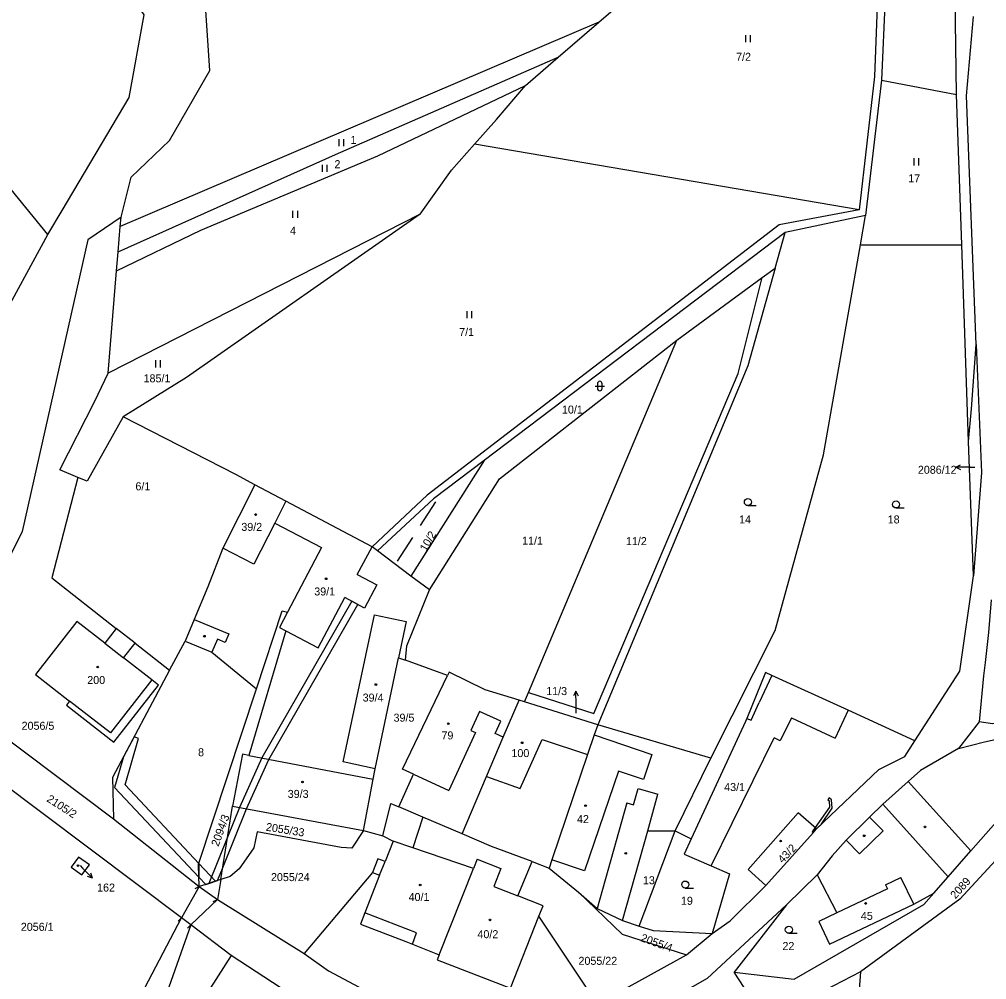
# Model space of a CAD drawing. Extents: x -776734 to -748832, y -1118122 to -976986.
# Drawn here: x -750683.1 to -750477.7, y -1113494.9 to -1113290.9 of the extents above; entities that cross this region are included whole.
import ezdxf

# ---------------------------------------------------------------- set-up
doc = ezdxf.new("R2010")
doc.units = 0
for name, color, linetype in [('KM_Hranice parcel', 7, 'Continuous'), ('KM_Parcelní čísla', 7, 'Continuous'), ('KM_Pop  PČ popisy', 7, 'Continuous'), ('KM_Vnitřní kresba', 7, 'Continuous'), ('KM_Věcná břemena k části', 7, 'Continuous'), ('KM_Značky budov', 7, 'Continuous'), ('KM_Značky kultur', 7, 'Continuous')]:
    doc.layers.add(name, color=color, linetype=linetype)

msp = doc.modelspace()

# ---------------------------------------------------------------- linework, layer by layer
at = {"layer": 'KM_Hranice parcel'}
for p, q in [((-750560.01, -1113291.47), (-750512.38, -1113250.28)), ((-750497.95, -1113259.83), (-750500.01, -1113303.85)), ((-750484.07, -1113306.87), (-750484.7, -1113260.64)), ((-750560.01, -1113291.47), (-750661.65, -1113334.88)), ((-750568.65, -1113298.94), (-750560.01, -1113291.47)), ((-750575.63, -1113304.98), (-750568.65, -1113298.94)), ((-750500.01, -1113303.85), (-750503.36, -1113332.58)), ((-750500.01, -1113303.85), (-750484.07, -1113306.87)), ((-750482.96, -1113338.78), (-750484.07, -1113306.87)), ((-750504.73, -1113331.35), (-750586.44, -1113317.4)), ((-750597.97, -1113332.25), (-750664.26, -1113366.08)), ((-750503.36, -1113332.58), (-750520.48, -1113336.2)), ((-750504.45, -1113338.76), (-750503.36, -1113332.58)), ((-750661.65, -1113334.88), (-750661.49, -1113332.95)), ((-750705.5, -1113388.81), (-750677.06, -1113336.61)), ((-750662.14, -1113340.28), (-750661.65, -1113334.88)), ((-750520.48, -1113336.2), (-750584.35, -1113384.57)), ((-750522.57, -1113343.72), (-750520.48, -1113336.2)), ((-750504.45, -1113338.76), (-750482.96, -1113338.78)), ((-750481.48, -1113380.53), (-750482.96, -1113338.78)), ((-750662.43, -1113344.28), (-750662.14, -1113340.28)), ((-750664.26, -1113366.08), (-750662.43, -1113344.28)), ((-750525.31, -1113345.73), (-750522.57, -1113343.72)), ((-750543.46, -1113359.05), (-750525.31, -1113345.73)), ((-750574.96, -1113433.87), (-750543.46, -1113359.05)), ((-750480.47, -1113409.07), (-750481.48, -1113380.53)), ((-750584.35, -1113384.57), (-750599.94, -1113409.13)), ((-750670.65, -1113388.2), (-750676.19, -1113409.53)), ((-750633.08, -1113389.78), (-750639.9, -1113403.24)), ((-750626.49, -1113393.25), (-750633.08, -1113389.78)), ((-750608.19, -1113402.9), (-750626.49, -1113393.25)), ((-750639.9, -1113403.24), (-750643.08, -1113411.43)), ((-750607.02, -1113403.78), (-750608.19, -1113402.9)), ((-750599.94, -1113409.13), (-750607.02, -1113403.78)), ((-750676.19, -1113409.53), (-750662.5, -1113420.25)), ((-750596.01, -1113412.1), (-750599.94, -1113409.13)), ((-750658.49, -1113423.39), (-750662.5, -1113420.25)), ((-750651.17, -1113429.14), (-750647.87, -1113422.97)), ((-750658.49, -1113423.39), (-750651.17, -1113429.14)), ((-750607.51, -1113450.06), (-750602.54, -1113426.51)), ((-750602.54, -1113426.51), (-750601.09, -1113427.03)), ((-750592.15, -1113430.25), (-750601.09, -1113427.03)), ((-750507.09, -1113437.64), (-750523.26, -1113430.26)), ((-750575.79, -1113435.85), (-750574.96, -1113433.87)), ((-750694.69, -1113436.93), (-750663.1, -1113460.7)), ((-750575.79, -1113435.85), (-750576.92, -1113435.5)), ((-750560.26, -1113440.74), (-750575.79, -1113435.85)), ((-750492.9, -1113444.12), (-750507.09, -1113437.64)), ((-750648.69, -1113481.73), (-750702.69, -1113441.12)), ((-750536.23, -1113447.83), (-750560.26, -1113440.74)), ((-750479.26, -1113440.11), (-750483.66, -1113445.73)), ((-750635.7, -1113447), (-750637.82, -1113458)), ((-750634.37, -1113447.25), (-750635.7, -1113447)), ((-750634.37, -1113447.25), (-750607.98, -1113452.31)), ((-750543.84, -1113463.25), (-750536.23, -1113447.83)), ((-750607.98, -1113452.31), (-750607.51, -1113450.06)), ((-750610.02, -1113463.17), (-750607.98, -1113452.31)), ((-750481, -1113467.53), (-750494.31, -1113452.76)), ((-750640.33, -1113473.61), (-750637.82, -1113458)), ((-750637.82, -1113458), (-750610.02, -1113463.17)), ((-750663.1, -1113460.7), (-750644.89, -1113475.08)), ((-750610.02, -1113463.17), (-750605.93, -1113464.32)), ((-750582.81, -1113466.57), (-750589.04, -1113463.9)), ((-750551.44, -1113483.47), (-750543.84, -1113463.25)), ((-750543.84, -1113463.25), (-750540.39, -1113464.97)), ((-750605.93, -1113464.32), (-750603.72, -1113465.46)), ((-750599.53, -1113466.88), (-750603.72, -1113465.46)), ((-750540.39, -1113464.97), (-750541.88, -1113468.2)), ((-750574.19, -1113469.8), (-750582.81, -1113466.57)), ((-750541.88, -1113468.2), (-750536.17, -1113470.68)), ((-750574.19, -1113469.8), (-750570.55, -1113471.17)), ((-750608.11, -1113472.09), (-750622.58, -1113489.31)), ((-750570.55, -1113471.17), (-750564.36, -1113476.25)), ((-750640.33, -1113473.61), (-750641.01, -1113477.83)), ((-750513.66, -1113472.63), (-750520.15, -1113478.96)), ((-750644.89, -1113475.08), (-750648.69, -1113481.73)), ((-750564.36, -1113476.25), (-750560.38, -1113479.77)), ((-750646.69, -1113483.23), (-750641.01, -1113477.83)), ((-750641.01, -1113477.83), (-750622.58, -1113489.31)), ((-750572.74, -1113481.38), (-750571.87, -1113479.16)), ((-750560.38, -1113479.77), (-750554.98, -1113482.32)), ((-750520.15, -1113478.96), (-750531.28, -1113493.27)), ((-750660.92, -1113505.09), (-750648.69, -1113481.73)), ((-750554.98, -1113482.32), (-750551.44, -1113483.47)), ((-750513.3, -1113482.51), (-750511, -1113487.34)), ((-750638.09, -1113489.7), (-750646.69, -1113483.23)), ((-750541.38, -1113489.59), (-750535.97, -1113485.08)), ((-750599.62, -1113487.31), (-750593.9, -1113489.58)), ((-750526.57, -1113500.45), (-750531.28, -1113493.27)), ((-750504.45, -1113493.19), (-750504.89, -1113498.96))]:
    msp.add_line(p, q, dxfattribs=at)
for points in [[(-750504.28, -1113248.31), (-750499.72, -1113256.38), (-750501.46, -1113303.03), (-750504.73, -1113331.35)], [(-750677.06, -1113336.61), (-750674, -1113331.51), (-750659.74, -1113307.48), (-750656.56, -1113289.95), (-750667.17, -1113274.57), (-750667.34, -1113272.82)], [(-750661.49, -1113332.95), (-750659.36, -1113324.39), (-750651.24, -1113316.66), (-750642.64, -1113301.74), (-750643.53, -1113287.97)], [(-750677.06, -1113336.61), (-750698.25, -1113310.59), (-750733.62, -1113296.54), (-750742.83, -1113290)], [(-750479.85, -1113359.93), (-750481.94, -1113307.12), (-750480.44, -1113290.33)], [(-750662.14, -1113340.28), (-750615.98, -1113319.6), (-750568.65, -1113298.94)], [(-750662.43, -1113344.28), (-750644.55, -1113335.69), (-750606.93, -1113319.9), (-750575.63, -1113304.98)], [(-750586.44, -1113317.4), (-750581.76, -1113312.15), (-750575.63, -1113304.98)], [(-750597.97, -1113332.25), (-750591.34, -1113322.9), (-750586.44, -1113317.4)], [(-750597.97, -1113332.25), (-750647.59, -1113366.98), (-750661.04, -1113375.29)], [(-750504.73, -1113331.35), (-750521.69, -1113334.51), (-750596.47, -1113391.95), (-750608.19, -1113402.9)], [(-750661.49, -1113332.95), (-750668.57, -1113337.76), (-750682.5, -1113399.65), (-750699.24, -1113433.51)], [(-750536.23, -1113447.83), (-750522.6, -1113420.69), (-750512.29, -1113383.38), (-750504.45, -1113338.76)], [(-750522.57, -1113343.72), (-750528.36, -1113364.49), (-750560.26, -1113440.74)], [(-750574.96, -1113433.87), (-750561.05, -1113438.3), (-750530.42, -1113366.15), (-750525.31, -1113345.73)], [(-750596.01, -1113412.1), (-750581.15, -1113388.48), (-750543.46, -1113359.05)], [(-750481.48, -1113380.53), (-750480.88, -1113373.62), (-750479.85, -1113359.93)], [(-750479.85, -1113359.93), (-750478.77, -1113387.12), (-750480.47, -1113409.07)], [(-750670.65, -1113388.2), (-750674.53, -1113386.59), (-750667.06, -1113371.99), (-750664.26, -1113366.08)], [(-750661.04, -1113375.29), (-750668.66, -1113389.02), (-750670.65, -1113388.2)], [(-750633.08, -1113389.78), (-750637.14, -1113387.6), (-750661.04, -1113375.29)], [(-750584.35, -1113384.57), (-750595.13, -1113392.74), (-750607.02, -1113403.78)], [(-750626.49, -1113393.25), (-750628.84, -1113397.88), (-750633.26, -1113406.6), (-750639.9, -1113403.24)], [(-750492.9, -1113444.12), (-750483.36, -1113429.35), (-750480.47, -1113409.07)], [(-750643.08, -1113411.43), (-750645.97, -1113418.38), (-750647.87, -1113422.97)], [(-750601.09, -1113427.03), (-750600.81, -1113423.97), (-750596.01, -1113412.1)], [(-750476.67, -1113414.19), (-750477.26, -1113421.12), (-750477.94, -1113427.48), (-750478.3, -1113430.35), (-750479.26, -1113440.11)], [(-750632.72, -1113433.06), (-750627.26, -1113416.5), (-750626.16, -1113416.83), (-750627.84, -1113420.05), (-750626.48, -1113420.76), (-750634.37, -1113447.25)], [(-750662.5, -1113420.25), (-750664.96, -1113423.39), (-750670.86, -1113418.78), (-750679.66, -1113430.03), (-750672.41, -1113435.7), (-750673.09, -1113436.57), (-750663.05, -1113444.42), (-750653.56, -1113432.29), (-750654.97, -1113431.21), (-750660.95, -1113426.53), (-750658.49, -1113423.39)], [(-750607.51, -1113450.06), (-750614.29, -1113448.63), (-750607.7, -1113417.38), (-750600.92, -1113418.81), (-750602.54, -1113426.51)], [(-750647.87, -1113422.97), (-750642.19, -1113425.33), (-750632.72, -1113433.06)], [(-750651.17, -1113429.14), (-750663.34, -1113451.93), (-750663.1, -1113460.7)], [(-750605.93, -1113464.32), (-750604.17, -1113457.43), (-750602.47, -1113458.16), (-750599.38, -1113451.25), (-750601.71, -1113450.18), (-750592.15, -1113430.25)], [(-750576.92, -1113435.5), (-750584.16, -1113433.27), (-750591.81, -1113429.55), (-750592.15, -1113430.25)], [(-750523.26, -1113430.26), (-750524.62, -1113429.64), (-750528.61, -1113439.36), (-750528.87, -1113440), (-750540.39, -1113464.97)], [(-750644.89, -1113475.08), (-750645.02, -1113470.32), (-750632.72, -1113433.06)], [(-750483.66, -1113445.73), (-750478.14, -1113444.36), (-750450.56, -1113438.34), (-750444.41, -1113434.94)], [(-750589.04, -1113463.9), (-750583.88, -1113451.73), (-750580.32, -1113443.33), (-750579.22, -1113440.74), (-750576.92, -1113435.5)], [(-750461.06, -1113437.32), (-750476.4, -1113440.55), (-750479.26, -1113440.11)], [(-750481, -1113467.53), (-750470.95, -1113456.09), (-750464.9, -1113453.29), (-750444.48, -1113438.03)], [(-750560.26, -1113440.74), (-750560.98, -1113442.86), (-750562.4, -1113447.02), (-750570.01, -1113469.38), (-750570.55, -1113471.17)], [(-750513.76, -1113462.82), (-750500.58, -1113450.22), (-750495.05, -1113447.45), (-750492.9, -1113444.12)], [(-750483.66, -1113445.73), (-750491.71, -1113450.45), (-750494.31, -1113452.76)], [(-750494.31, -1113452.76), (-750499.69, -1113457.61), (-750502.52, -1113460.34), (-750507.48, -1113465.25)], [(-750513.76, -1113462.82), (-750517.67, -1113459.41), (-750528.3, -1113471.45), (-750524.52, -1113474.88)], [(-750589.04, -1113463.9), (-750597.37, -1113460.34), (-750599.53, -1113466.88)], [(-750468.04, -1113461.21), (-750483.36, -1113477.77), (-750504.45, -1113493.19)], [(-750610.02, -1113463.17), (-750612.48, -1113466.9), (-750614.78, -1113466.79), (-750632.62, -1113463.45), (-750633.3, -1113466.88), (-750636.39, -1113471.3), (-750638.29, -1113472.95), (-750640.33, -1113473.61)], [(-750554.98, -1113482.32), (-750549.64, -1113463.24), (-750543.84, -1113463.25)], [(-750524.52, -1113474.88), (-750514.49, -1113463.66), (-750513.76, -1113462.82)], [(-750603.72, -1113465.46), (-750605.43, -1113469.77), (-750606.96, -1113469.17), (-750608.11, -1113472.09)], [(-750507.48, -1113465.25), (-750510.48, -1113468.59), (-750513.66, -1113472.63)], [(-750593.9, -1113489.58), (-750586.64, -1113471.25), (-750599.53, -1113466.88)], [(-750488.84, -1113476.46), (-750485.81, -1113473.01), (-750481, -1113467.53)], [(-750668.23, -1113470.48), (-750670.52, -1113468.85), (-750672.11, -1113470.99)], [(-750571.87, -1113479.16), (-750577.22, -1113477.05), (-750574.19, -1113469.8)], [(-750672.11, -1113470.99), (-750669.83, -1113472.6), (-750668.23, -1113470.48)], [(-750608.11, -1113472.09), (-750606.58, -1113472.69), (-750609.73, -1113480.66)], [(-750536.17, -1113470.68), (-750532.29, -1113472.36), (-750535.97, -1113485.08)], [(-750640.33, -1113473.61), (-750641.41, -1113473.96), (-750643.52, -1113474.64), (-750644.89, -1113475.08)], [(-750513.66, -1113472.63), (-750509.48, -1113480.69), (-750513.3, -1113482.51)], [(-750564.36, -1113476.25), (-750555.1, -1113485.18), (-750541.38, -1113489.59)], [(-750535.97, -1113485.08), (-750532.16, -1113482.39), (-750524.52, -1113474.88)], [(-750531.28, -1113493.27), (-750518.53, -1113494.75), (-750490.98, -1113478.9), (-750488.84, -1113476.46)], [(-750511, -1113487.34), (-750493.14, -1113478.84), (-750488.84, -1113476.46)], [(-750609.73, -1113480.66), (-750610.66, -1113483.06), (-750601.03, -1113486.79), (-750599.62, -1113487.31)], [(-750520.15, -1113478.96), (-750536.99, -1113494.65), (-750557.35, -1113506.18)], [(-750594.69, -1113505.12), (-750595.77, -1113503.67), (-750575.78, -1113502.94), (-750561.29, -1113498.59), (-750572.74, -1113481.38)], [(-750593.9, -1113489.58), (-750594.33, -1113490.66), (-750578.75, -1113496.66), (-750572.74, -1113481.38)], [(-750646.69, -1113483.23), (-750656.43, -1113510.92), (-750663.97, -1113521.99)], [(-750551.44, -1113483.47), (-750548.51, -1113484.42), (-750535.97, -1113485.08)], [(-750638.09, -1113489.7), (-750650.13, -1113508.59), (-750619.99, -1113523.53), (-750610.84, -1113506.71)], [(-750610.84, -1113506.71), (-750615.24, -1113504.69), (-750638.09, -1113489.7)], [(-750622.58, -1113489.31), (-750617.47, -1113492.99), (-750594.69, -1113505.12)], [(-750594.69, -1113505.12), (-750588.89, -1113506.47), (-750583.35, -1113506.78), (-750574.18, -1113506.42), (-750553.55, -1113496.28), (-750541.38, -1113489.59)], [(-750504.45, -1113493.19), (-750515.93, -1113499.12), (-750526.57, -1113500.45)]]:
    msp.add_lwpolyline(points, dxfattribs=at)
at = {"layer": 'KM_Pop  PČ popisy'}
for p, q in [((-750484.191, -1113385.99), (-750483.19, -1113385.489)), ((-750481.19, -1113385.99), (-750484.191, -1113385.99)), ((-750484.191, -1113385.99), (-750483.19, -1113386.491)), ((-750481.19, -1113385.99), (-750480.19, -1113385.99)), ((-750564.912, -1113433.569), (-750565.396, -1113434.58)), ((-750564.86, -1113436.57), (-750564.912, -1113433.569)), ((-750564.912, -1113433.569), (-750564.394, -1113434.562)), ((-750564.83, -1113438.25), (-750564.86, -1113436.57)), ((-750670.18, -1113470.62), (-750669.67, -1113471.15)), ((-750669.67, -1113471.15), (-750667.585, -1113473.309)), ((-750667.585, -1113473.309), (-750667.921, -1113472.24)), ((-750667.585, -1113473.309), (-750668.641, -1113472.936))]:
    msp.add_line(p, q, dxfattribs=at)
at = {"layer": 'KM_Vnitřní kresba'}
for p, q in [((-750628.84, -1113397.88), (-750618.95, -1113403.06)), ((-750618.95, -1113403.06), (-750626.16, -1113416.83)), ((-750611.33, -1113408.81), (-750608.19, -1113402.9)), ((-750611.33, -1113408.81), (-750607.14, -1113411.03)), ((-750607.14, -1113411.03), (-750609.76, -1113415.94)), ((-750619.6, -1113424.36), (-750613.94, -1113413.72)), ((-750609.76, -1113415.94), (-750613.94, -1113413.72)), ((-750645.97, -1113418.38), (-750638.62, -1113421.43)), ((-750626.48, -1113420.76), (-750619.6, -1113424.36)), ((-750641.04, -1113422.55), (-750642.19, -1113425.33)), ((-750639.37, -1113423.24), (-750641.04, -1113422.55)), ((-750638.62, -1113421.43), (-750639.37, -1113423.24)), ((-750664.96, -1113423.39), (-750660.95, -1113426.53)), ((-750654.97, -1113431.21), (-750663.77, -1113442.46)), ((-750523.26, -1113430.26), (-750525.95, -1113436.03)), ((-750663.77, -1113442.46), (-750672.41, -1113435.7)), ((-750527.7, -1113439.78), (-750525.95, -1113436.03)), ((-750585.35, -1113437.93), (-750587.2, -1113441.95)), ((-750580.85, -1113439.99), (-750585.35, -1113437.93)), ((-750528.61, -1113439.36), (-750527.7, -1113439.78)), ((-750519.12, -1113439.22), (-750521.54, -1113444.13)), ((-750519.12, -1113439.22), (-750509.84, -1113443.54)), ((-750507.09, -1113437.64), (-750509.84, -1113443.54)), ((-750582.02, -1113442.55), (-750580.85, -1113439.99)), ((-750586.23, -1113442.4), (-750591.87, -1113454.69)), ((-750587.2, -1113441.95), (-750586.23, -1113442.4)), ((-750580.32, -1113443.33), (-750582.02, -1113442.55)), ((-750560.98, -1113442.86), (-750548.75, -1113447.03)), ((-750536.17, -1113470.68), (-750522.79, -1113443.52)), ((-750521.54, -1113444.13), (-750522.79, -1113443.52)), ((-750576.7, -1113454.25), (-750572.03, -1113443.86)), ((-750572.03, -1113443.86), (-750562.4, -1113447.02)), ((-750548.75, -1113447.03), (-750550.56, -1113452.37)), ((-750599.38, -1113451.25), (-750591.87, -1113454.69)), ((-750583.88, -1113451.73), (-750576.7, -1113454.25)), ((-750555.87, -1113450.56), (-750563.08, -1113471.74)), ((-750550.56, -1113452.37), (-750555.87, -1113450.56)), ((-750552.64, -1113457.73), (-750551.68, -1113454.27)), ((-750551.68, -1113454.27), (-750547.46, -1113455.45)), ((-750549.64, -1113463.24), (-750547.46, -1113455.45)), ((-750554.1, -1113457.32), (-750560.38, -1113479.77)), ((-750554.1, -1113457.32), (-750552.64, -1113457.73)), ((-750485.81, -1113473.01), (-750499.69, -1113457.61)), ((-750597.37, -1113460.34), (-750602.47, -1113458.16)), ((-750502.52, -1113460.34), (-750499.64, -1113463.28)), ((-750499.64, -1113463.28), (-750504.65, -1113468.17)), ((-750504.65, -1113468.17), (-750507.48, -1113465.25)), ((-750606.58, -1113472.69), (-750605.43, -1113469.77)), ((-750585.86, -1113469.29), (-750586.64, -1113471.25)), ((-750585.86, -1113469.29), (-750580.87, -1113471.22)), ((-750563.08, -1113471.74), (-750570.01, -1113469.38)), ((-750580.87, -1113471.22), (-750582.3, -1113475.04)), ((-750499.13, -1113474.69), (-750495.86, -1113473.13)), ((-750493.14, -1113478.84), (-750495.86, -1113473.13)), ((-750645.782, -1113475.534), (-750644.891, -1113475.08)), ((-750644.89, -1113475.08), (-750641.01, -1113477.83)), ((-750582.3, -1113475.04), (-750577.22, -1113477.05)), ((-750498.71, -1113475.56), (-750509.48, -1113480.69)), ((-750499.13, -1113474.69), (-750498.71, -1113475.56)), ((-750641.902, -1113478.284), (-750641.011, -1113477.83)), ((-750598.77, -1113484.93), (-750609.73, -1113480.66)), ((-750649.398, -1113482.437), (-750648.691, -1113481.73)), ((-750646.69, -1113483.23), (-750648.69, -1113481.73)), ((-750647.398, -1113483.937), (-750646.691, -1113483.23)), ((-750599.62, -1113487.31), (-750598.77, -1113484.93))]:
    msp.add_line(p, q, dxfattribs=at)
at = {"layer": 'KM_Věcná břemena k části'}
for points in [[(-750634.82, -1113458.56), (-750630.09, -1113448.07), (-750611.18, -1113415.18), (-750612.51, -1113414.48), (-750631.63, -1113447.78), (-750636.33, -1113458.28), (-750638.88, -1113464.61), (-750642.84, -1113474.42), (-750640.98, -1113473.82), (-750639.96, -1113471.28)], [(-750658.74, -1113443.31), (-750661, -1113447.55), (-750662.86, -1113454.04), (-750644.94, -1113473.12), (-750645.02, -1113470.32), (-750644.97, -1113470.17), (-750660.62, -1113453.5), (-750657.8, -1113443.63)], [(-750514.07, -1113462.55), (-750513.76, -1113462.82), (-750512.79, -1113461.89), (-750510.49, -1113458.41), (-750510.61, -1113456.66), (-750511.07, -1113456.27), (-750511.39, -1113456.65), (-750511.09, -1113456.9), (-750511.01, -1113458.25)], [(-750514.7, -1113463.46), (-750514.49, -1113463.66), (-750513.76, -1113462.82), (-750514.07, -1113462.55)], [(-750644.97, -1113470.17), (-750644.94, -1113473.12), (-750643.52, -1113474.64), (-750641.41, -1113473.96)]]:
    msp.add_lwpolyline(points, close=True, dxfattribs=at)
at = {"layer": 'KM_Značky budov'}
for centre in [(-750632.9068, -1113396.0692), (-750617.9468, -1113409.7192), (-750643.7868, -1113421.9092), (-750666.4568, -1113428.4692), (-750607.3668, -1113432.1792), (-750591.9868, -1113440.4992), (-750576.3068, -1113444.5592), (-750622.9568, -1113452.8792), (-750562.8468, -1113457.9192), (-750503.6568, -1113464.2992), (-750490.7368, -1113462.4092), (-750521.4068, -1113465.4192), (-750554.2968, -1113468.0292), (-750670.6368, -1113470.6192), (-750597.9568, -1113474.7492), (-750503.3668, -1113478.6792), (-750583.1468, -1113482.1592)]:
    msp.add_circle(centre, 0.175, dxfattribs=at)
at = {"layer": 'KM_Značky kultur'}
for p, q in [((-750528.831, -1113295.74), (-750528.831, -1113294.24)), ((-750527.83, -1113295.74), (-750527.83, -1113294.24)), ((-750615.181, -1113317.85), (-750615.181, -1113316.35)), ((-750614.18, -1113317.85), (-750614.18, -1113316.35)), ((-750493.061, -1113321.91), (-750493.061, -1113320.41)), ((-750492.06, -1113321.91), (-750492.06, -1113320.41)), ((-750618.691, -1113323.32), (-750618.691, -1113321.82)), ((-750617.69, -1113323.32), (-750617.69, -1113321.82)), ((-750624.981, -1113333.06), (-750624.981, -1113331.56)), ((-750623.98, -1113333.06), (-750623.98, -1113331.56)), ((-750588.011, -1113354.38), (-750588.011, -1113352.88)), ((-750587.01, -1113354.38), (-750587.01, -1113352.88)), ((-750654.121, -1113364.81), (-750654.121, -1113363.31)), ((-750653.12, -1113364.81), (-750653.12, -1113363.31)), ((-750560.811, -1113368.781), (-750558.809, -1113368.781)), ((-750560.311, -1113368.281), (-750560.311, -1113369.282)), ((-750559.309, -1113369.282), (-750559.309, -1113368.281)), ((-750597.877, -1113398.403), (-750594.609, -1113393.371)), ((-750528.363, -1113394.18), (-750526.613, -1113394.18)), ((-750496.893, -1113394.68), (-750495.143, -1113394.68)), ((-750602.779, -1113405.951), (-750599.511, -1113400.919)), ((-750541.663, -1113475.41), (-750539.913, -1113475.41)), ((-750519.663, -1113485.02), (-750517.913, -1113485.02))]:
    msp.add_line(p, q, dxfattribs=at)
for centre in [(-750528.3629, -1113393.4298), (-750496.8929, -1113393.9298), (-750541.6629, -1113474.6598), (-750519.6629, -1113484.2698)]:
    msp.add_circle(centre, 0.75, dxfattribs=at)
for centre, start, end in [((-750559.81, -1113368.2809), 0, 180), ((-750559.81, -1113369.2809), 180, 359.987886)]:
    msp.add_arc(centre, 0.5, start, end, dxfattribs=at)

# ---------------------------------------------------------------- texts
at = {"layer": 'KM_Parcelní čísla'}
for s, p in [('7/2', (-750530.87, -1113299.71)), ('1', (-750612.766, -1113317.36)), ('2', (-750616.166, -1113322.51)), ('17', (-750494.306, -1113325.52)), ('4', (-750625.596, -1113336.61)), ('7/1', (-750589.69, -1113358.16)), ('185/1', (-750656.708, -1113368)), ('10/1', (-750567.849, -1113374.63)), ('2086/12', (-750492.263, -1113387.414)), ('6/1', (-750658.44, -1113390.93)), ('14', (-750530.236, -1113397.96)), ('18', (-750498.666, -1113397.96)), ('39/2', (-750635.95, -1113399.55)), ('11/1', (-750576.32, -1113402.48)), ('11/2', (-750554.259, -1113402.57)), ('39/1', (-750620.46, -1113413.26)), ('200', (-750668.67, -1113432.07)), ('11/3', (-750571.198, -1113434.42)), ('39/4', (-750610.18, -1113435.8)), ('39/5', (-750603.62, -1113440.07)), ('2056/5', (-750682.617, -1113441.79)), ('79', (-750593.44, -1113443.83)), ('8', (-750645.14, -1113447.41)), ('100', (-750578.58, -1113447.59)), ('43/1', (-750533.4, -1113454.8)), ('39/3', (-750626.09, -1113456.26)), ('42', (-750564.66, -1113461.6)), ('2055/24', (-750629.65, -1113473.93)), ('162', (-750666.58, -1113476.148)), ('13', (-750550.66, -1113474.6)), ('40/1', (-750600.42, -1113478.16)), ('19', (-750542.58, -1113478.96)), ('45', (-750504.37, -1113482.16)), ('2056/1', (-750682.78, -1113484.49)), ('40/2', (-750585.8, -1113486.05)), ('22', (-750521.02, -1113488.57)), ('2055/22', (-750564.34, -1113491.71))]:
    msp.add_text(s, height=1.7, dxfattribs=at).set_placement(p)
for s, rotation, p in [('10/2', 59.999997, (-750596.698, -1113404.059)), ('2105/2', 327, (-750677.443, -1113456.882)), ('2094/3', 70, (-750640.811, -1113466.7)), ('2055/33', 351, (-750630.813, -1113463.2)), ('43/2', 46, (-750520.978, -1113470.25)), ('2089', 48, (-750484.288, -1113477.828)), ('2055/4', 340, (-750551.28, -1113486.638))]:
    msp.add_text(s, height=1.7, rotation=rotation, dxfattribs=at).set_placement(p)

doc.saveas('drawing.dxf')
